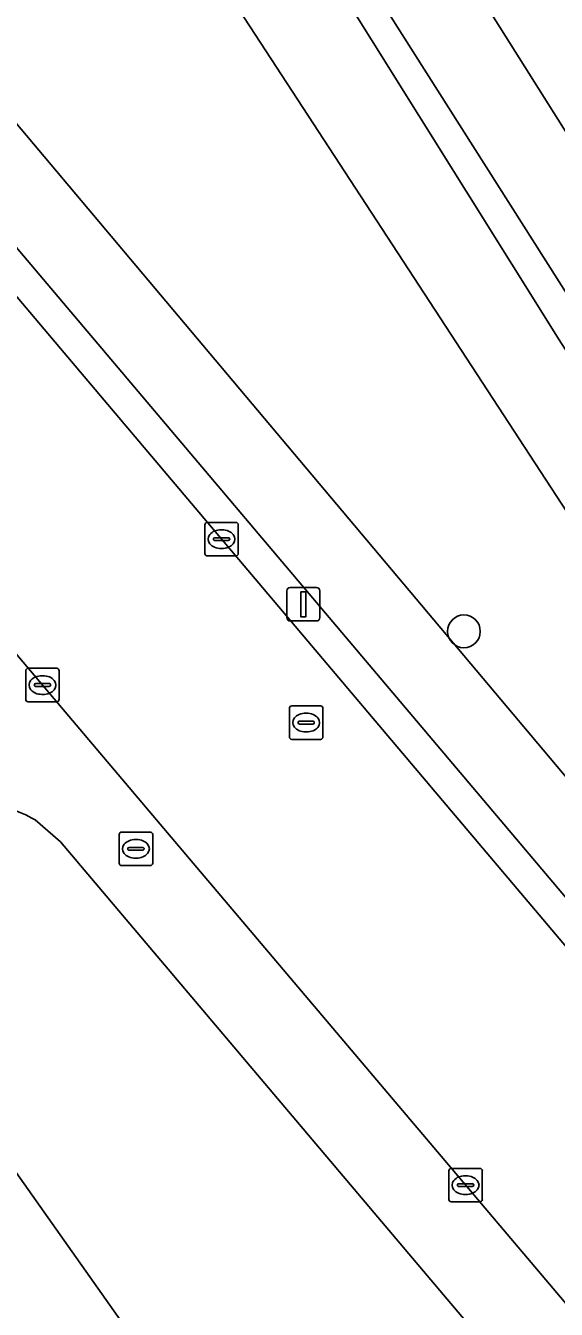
# Model space of a CAD drawing. Extents: x 159352 to 160617, y 385888 to 387323.
# Drawn here: x 160366.82 to 160382.68, y 386735.39 to 386773.72 of the extents above; entities that cross this region are included whole.
import ezdxf

# ---------------------------------------------------------------- set-up
doc = ezdxf.new("R2010")
doc.units = 0
for name, color, linetype in [('IMGEO_Boom', 7, 'Continuous'), ('IMGEO_Brandkraan', 7, 'Continuous'), ('IMGEO_Erf', 7, 'Continuous'), ('IMGEO_Groenvoorziening', 7, 'Continuous'), ('IMGEO_Haag', 7, 'Continuous'), ('IMGEO_Kolk', 7, 'Continuous'), ('IMGEO_Lichtmast', 7, 'Continuous'), ('IMGEO_Pand', 7, 'Continuous'), ('IMGEO_Rijbaan_lokaal_open', 7, 'Continuous'), ('IMGEO_Rioolput', 7, 'Continuous'), ('IMGEO_Voetpad_open', 7, 'Continuous')]:
    doc.layers.add(name, color=color, linetype=linetype)

msp = doc.modelspace()

# ---------------------------------------------------------------- linework, layer by layer
at = {"layer": 'IMGEO_Boom'}
msp.add_circle((160379.917, 386755.63), 0.489, dxfattribs=at)
at = {"layer": 'IMGEO_Brandkraan'}
for p, q in [((160369.616, 386748.711), (160369.616, 386749.563)), ((160369.691, 386749.637), (160370.543, 386749.637)), ((160370.104, 386749.417), (160370.129, 386749.417)), ((160370.617, 386749.563), (160370.617, 386748.711)), ((160369.875, 386749.131), (160369.875, 386749.143)), ((160370.313, 386749.094), (160369.915, 386749.094)), ((160369.918, 386749.18), (160370.316, 386749.18)), ((160370.359, 386749.143), (160370.359, 386749.131)), ((160370.543, 386748.637), (160369.691, 386748.637)), ((160370.127, 386748.857), (160370.102, 386748.857))]:
    msp.add_line(p, q, dxfattribs=at)
for points in [[(160369.616, 386748.711), (160369.616, 386749.563)], [(160369.691, 386749.637), (160370.543, 386749.637)], [(160370.617, 386749.563), (160370.617, 386748.711)], [(160370.543, 386748.637), (160369.691, 386748.637)]]:
    msp.add_lwpolyline(points, dxfattribs=at)
for centre, radius, start, end in [((160369.693, 386749.561), 0.0765, 91.552, 178.448), ((160369.693, 386749.561), 0.0765, 91.552, 178.448), ((160370.541, 386749.561), 0.0765, 1.552, 88.448), ((160370.541, 386749.561), 0.0765, 1.552, 88.448), ((160369.915, 386749.14), 0.0403, 85.8775, 175.7526), ((160369.912, 386749.13), 0.0366, 178.938, 274.7102), ((160370.316, 386749.137), 0.043, 264.8664, 352.4533), ((160370.32, 386749.142), 0.0386, 1.7309, 96.639), ((160369.693, 386748.713), 0.0765, 181.552, 268.448), ((160369.693, 386748.713), 0.0765, 181.552, 268.448), ((160370.541, 386748.713), 0.0765, 271.552, 358.448), ((160370.541, 386748.713), 0.0765, 271.552, 358.448)]:
    msp.add_arc(centre, radius, start, end, dxfattribs=at)
for centre, major_axis, ratio, start_param, end_param in [((160370.103, 386749.137), (-0.387, 0.002), 0.722429, 4.712389, 7.853982), ((160370.128, 386749.137), (-0.39, 0.002), 0.717154, 1.570796, 4.712389)]:
    msp.add_ellipse(centre, major_axis=major_axis, ratio=ratio, start_param=start_param, end_param=end_param, dxfattribs=at)
at = {"layer": 'IMGEO_Erf'}
msp.add_lwpolyline([(160366.297, 386739.809), (160370.654, 386733.651), (160375.012, 386727.492), (160379.37, 386721.333), (160383.726, 386715.176), (160388.084, 386709.017), (160392.441, 386702.858), (160396.798, 386696.7), (160401.155, 386690.541), (160405.512, 386684.383), (160409.768, 386678.368), (160410.216, 386678.671), (160410.401, 386678.399), (160420.106, 386684.433), (160415.676, 386691.557), (160410.457, 386698.771), (160406.881, 386703.226), (160367.866, 386749.345), (160367.101, 386750)], dxfattribs=at)
msp.add_arc((160365.507, 386747.36), 3.084, 58.8731, 90.0157, dxfattribs=at)
at = {"layer": 'IMGEO_Groenvoorziening'}
for points in [[(160409.552, 386729.909), (160403.668, 386737.896), (160402.504, 386739.58), (160402.435, 386739.681), (160368.786, 386793.014), (160361.377, 386804.757), (160359.256, 386803.414), (160354.9, 386810.294), (160356.987, 386811.602), (160355.563, 386813.929)], [(160334.065, 386805.458), (160337.988, 386800.85), (160381.003, 386750), (160410.002, 386715.694), (160410.421, 386715.197), (160413.788, 386718.321), (160411.063, 386722.127), (160399.383, 386738.444), (160382.765, 386764.339), (160364.567, 386793.394)], [(160364.567, 386793.394), (160365.178, 386793.738), (160400.262, 386738.521), (160414.3, 386718.722), (160416.176, 386720.046), (160414.476, 386722.74)]]:
    msp.add_lwpolyline(points, dxfattribs=at)
for points in [[(160338.494, 386804.123), (160395.928, 386735.876), (160397.512, 386736.977), (160371.787, 386776.358), (160349.787, 386809.388)], [(160397.512, 386736.977), (160395.928, 386735.876), (160338.494, 386804.123), (160349.787, 386809.388), (160371.787, 386776.358)], [(160364.567, 386793.394), (160382.765, 386764.339), (160399.383, 386738.444), (160411.063, 386722.127), (160413.788, 386718.321), (160414.3, 386718.722), (160400.262, 386738.521), (160365.178, 386793.738)]]:
    msp.add_lwpolyline(points, close=True, dxfattribs=at)
at = {"layer": 'IMGEO_Haag'}
msp.add_lwpolyline([(160364.567, 386793.394), (160382.765, 386764.339), (160399.383, 386738.444), (160411.063, 386722.127), (160413.788, 386718.321), (160414.3, 386718.722), (160400.262, 386738.521), (160365.178, 386793.738)], close=True, dxfattribs=at)
at = {"layer": 'IMGEO_Kolk'}
for p, q in [((160372.174, 386757.958), (160372.174, 386758.81)), ((160372.249, 386758.884), (160373.101, 386758.884)), ((160372.662, 386758.664), (160372.687, 386758.664)), ((160373.175, 386758.81), (160373.175, 386757.958)), ((160372.433, 386758.378), (160372.433, 386758.39)), ((160372.871, 386758.341), (160372.473, 386758.341)), ((160372.476, 386758.427), (160372.874, 386758.427)), ((160372.917, 386758.39), (160372.917, 386758.378)), ((160373.101, 386757.884), (160372.249, 386757.884)), ((160372.685, 386758.104), (160372.66, 386758.104)), ((160366.822, 386753.601), (160366.822, 386754.453)), ((160366.897, 386754.527), (160367.749, 386754.527)), ((160367.823, 386754.453), (160367.823, 386753.601)), ((160367.081, 386754.021), (160367.081, 386754.033)), ((160367.519, 386753.984), (160367.121, 386753.984)), ((160367.124, 386754.07), (160367.522, 386754.07)), ((160367.31, 386754.307), (160367.335, 386754.307)), ((160367.565, 386754.033), (160367.565, 386754.021)), ((160367.333, 386753.747), (160367.308, 386753.747)), ((160367.749, 386753.527), (160366.897, 386753.527)), ((160379.465, 386738.67), (160379.465, 386739.522)), ((160379.54, 386739.596), (160380.392, 386739.596)), ((160380.466, 386739.522), (160380.466, 386738.67)), ((160379.724, 386739.09), (160379.724, 386739.102)), ((160380.162, 386739.053), (160379.764, 386739.053)), ((160379.767, 386739.139), (160380.165, 386739.139)), ((160379.953, 386739.376), (160379.978, 386739.376)), ((160380.208, 386739.102), (160380.208, 386739.09)), ((160379.976, 386738.816), (160379.951, 386738.816)), ((160380.392, 386738.596), (160379.54, 386738.596))]:
    msp.add_line(p, q, dxfattribs=at)
for points in [[(160372.174, 386757.958), (160372.174, 386758.81)], [(160372.249, 386758.884), (160373.101, 386758.884)], [(160373.175, 386758.81), (160373.175, 386757.958)], [(160373.101, 386757.884), (160372.249, 386757.884)], [(160366.822, 386753.601), (160366.822, 386754.453)], [(160366.897, 386754.527), (160367.749, 386754.527)], [(160367.823, 386754.453), (160367.823, 386753.601)], [(160367.749, 386753.527), (160366.897, 386753.527)], [(160379.465, 386738.67), (160379.465, 386739.522)], [(160379.54, 386739.596), (160380.392, 386739.596)], [(160380.466, 386739.522), (160380.466, 386738.67)], [(160380.392, 386738.596), (160379.54, 386738.596)]]:
    msp.add_lwpolyline(points, dxfattribs=at)
for centre, radius, start, end in [((160372.251, 386758.808), 0.0765, 91.552, 178.448), ((160372.251, 386758.808), 0.0765, 91.552, 178.448), ((160373.099, 386758.808), 0.0765, 1.552, 88.448), ((160373.099, 386758.808), 0.0765, 1.552, 88.448), ((160372.473, 386758.387), 0.0403, 85.8775, 175.7526), ((160372.47, 386758.377), 0.0366, 178.938, 274.7102), ((160372.874, 386758.384), 0.043, 264.8664, 352.4533), ((160372.878, 386758.389), 0.0386, 1.7309, 96.639), ((160372.251, 386757.96), 0.0765, 181.552, 268.448), ((160372.251, 386757.96), 0.0765, 181.552, 268.448), ((160373.099, 386757.96), 0.0765, 271.552, 358.448), ((160373.099, 386757.96), 0.0765, 271.552, 358.448), ((160366.899, 386754.451), 0.0765, 91.552, 178.448), ((160366.899, 386754.451), 0.0765, 91.552, 178.448), ((160367.747, 386754.451), 0.0765, 1.552, 88.448), ((160367.747, 386754.451), 0.0765, 1.552, 88.448), ((160367.121, 386754.03), 0.0403, 85.8775, 175.7526), ((160367.118, 386754.02), 0.0366, 178.938, 274.7102), ((160367.522, 386754.027), 0.043, 264.8664, 352.4533), ((160367.526, 386754.032), 0.0386, 1.7309, 96.639), ((160366.899, 386753.603), 0.0765, 181.552, 268.448), ((160366.899, 386753.603), 0.0765, 181.552, 268.448), ((160367.747, 386753.603), 0.0765, 271.552, 358.448), ((160367.747, 386753.603), 0.0765, 271.552, 358.448), ((160379.542, 386739.52), 0.0765, 91.552, 178.448), ((160379.542, 386739.52), 0.0765, 91.552, 178.448), ((160380.39, 386739.52), 0.0765, 1.552, 88.448), ((160380.39, 386739.52), 0.0765, 1.552, 88.448), ((160379.764, 386739.099), 0.0403, 85.8775, 175.7526), ((160379.761, 386739.089), 0.0366, 178.938, 274.7102), ((160380.165, 386739.096), 0.043, 264.8664, 352.4533), ((160380.169, 386739.101), 0.0386, 1.7309, 96.639), ((160379.542, 386738.672), 0.0765, 181.552, 268.448), ((160379.542, 386738.672), 0.0765, 181.552, 268.448), ((160380.39, 386738.672), 0.0765, 271.552, 358.448), ((160380.39, 386738.672), 0.0765, 271.552, 358.448)]:
    msp.add_arc(centre, radius, start, end, dxfattribs=at)
for centre, major_axis, ratio, start_param, end_param in [((160372.661, 386758.384), (-0.387, 0.002), 0.722429, 4.712389, 7.853982), ((160372.686, 386758.384), (-0.39, 0.002), 0.717154, 1.570796, 4.712389), ((160367.309, 386754.027), (-0.387, 0.002), 0.722429, 4.712389, 7.853982), ((160367.334, 386754.027), (-0.39, 0.002), 0.717154, 1.570796, 4.712389), ((160379.952, 386739.096), (-0.387, 0.002), 0.722429, 4.712389, 7.853982), ((160379.977, 386739.096), (-0.39, 0.002), 0.717154, 1.570796, 4.712389)]:
    msp.add_ellipse(centre, major_axis=major_axis, ratio=ratio, start_param=start_param, end_param=end_param, dxfattribs=at)
at = {"layer": 'IMGEO_Lichtmast'}
for p, q in [((160374.623, 386756.04), (160374.623, 386756.84)), ((160374.623, 386756.84), (160374.623, 386756.04)), ((160374.723, 386756.94), (160375.513, 386756.94)), ((160375.513, 386756.94), (160374.723, 386756.94)), ((160375.613, 386756.84), (160375.613, 386756.04)), ((160375.613, 386756.04), (160375.613, 386756.84)), ((160375.513, 386755.94), (160374.723, 386755.94)), ((160374.723, 386755.94), (160375.513, 386755.94))]:
    msp.add_line(p, q, dxfattribs=at)
msp.add_lwpolyline([(160375.043, 386756.815), (160375.193, 386756.815), (160375.193, 386756.065), (160375.043, 386756.065), (160375.043, 386756.815)], dxfattribs=at)
for centre, start, end in [((160374.723, 386756.84), 90, 180), ((160374.723, 386756.84), 90, 180), ((160375.513, 386756.84), 0, 90), ((160375.513, 386756.84), 360, 90), ((160374.723, 386756.04), 180, 270), ((160374.723, 386756.04), 180, 270), ((160375.513, 386756.04), 270, 0), ((160375.513, 386756.04), 270, 0)]:
    msp.add_arc(centre, 0.1, start, end, dxfattribs=at)
at = {"layer": 'IMGEO_Pand'}
msp.add_lwpolyline([(160370.654, 386733.651), (160366.297, 386739.809), (160359.127, 386734.769), (160363.464, 386728.596)], close=True, dxfattribs=at)
at = {"layer": 'IMGEO_Rijbaan_lokaal_open'}
msp.add_lwpolyline([(160398.018, 386717.802), (160403.288, 386722.217), (160402.11, 386723.59), (160379.767, 386750), (160367.479, 386764.524), (160354.31, 386780.124), (160348.998, 386775.679), (160350.963, 386773.349), (160370.735, 386750), (160392.51, 386724.285)], close=True, dxfattribs=at)
at = {"layer": 'IMGEO_Rioolput'}
for p, q in [((160374.701, 386752.48), (160374.701, 386753.332)), ((160374.776, 386753.406), (160375.628, 386753.406)), ((160375.702, 386753.332), (160375.702, 386752.48)), ((160374.96, 386752.9), (160374.96, 386752.912)), ((160375.398, 386752.863), (160375, 386752.863)), ((160375.003, 386752.949), (160375.401, 386752.949)), ((160375.189, 386753.186), (160375.214, 386753.186)), ((160375.444, 386752.912), (160375.444, 386752.9)), ((160375.212, 386752.626), (160375.187, 386752.626)), ((160375.628, 386752.406), (160374.776, 386752.406))]:
    msp.add_line(p, q, dxfattribs=at)
for points in [[(160374.701, 386752.48), (160374.701, 386753.332)], [(160374.776, 386753.406), (160375.628, 386753.406)], [(160375.702, 386753.332), (160375.702, 386752.48)], [(160375.628, 386752.406), (160374.776, 386752.406)]]:
    msp.add_lwpolyline(points, dxfattribs=at)
for centre, radius, start, end in [((160374.778, 386753.33), 0.0765, 91.552, 178.448), ((160374.778, 386753.33), 0.0765, 91.552, 178.448), ((160375.626, 386753.33), 0.0765, 1.552, 88.448), ((160375.626, 386753.33), 0.0765, 1.552, 88.448), ((160375, 386752.909), 0.0403, 85.8775, 175.7526), ((160374.997, 386752.899), 0.0366, 178.938, 274.7102), ((160375.401, 386752.906), 0.043, 264.8664, 352.4533), ((160375.405, 386752.911), 0.0386, 1.7309, 96.639), ((160374.778, 386752.482), 0.0765, 181.552, 268.448), ((160374.778, 386752.482), 0.0765, 181.552, 268.448), ((160375.626, 386752.482), 0.0765, 271.552, 358.448), ((160375.626, 386752.482), 0.0765, 271.552, 358.448)]:
    msp.add_arc(centre, radius, start, end, dxfattribs=at)
for centre, major_axis, ratio, start_param, end_param in [((160375.188, 386752.906), (-0.387, 0.002), 0.722429, 4.712389, 7.853982), ((160375.213, 386752.906), (-0.39, 0.002), 0.717154, 1.570796, 4.712389)]:
    msp.add_ellipse(centre, major_axis=major_axis, ratio=ratio, start_param=start_param, end_param=end_param, dxfattribs=at)
at = {"layer": 'IMGEO_Voetpad_open'}
for points in [[(160355.563, 386813.929), (160356.987, 386811.602), (160354.9, 386810.294), (160359.256, 386803.414), (160361.377, 386804.757), (160368.786, 386793.014), (160402.435, 386739.681), (160402.504, 386739.58), (160403.668, 386737.896), (160409.552, 386729.909)], [(160419.076, 386704.501), (160412.588, 386712.632), (160410.421, 386715.197), (160410.002, 386715.694), (160381.003, 386750), (160337.988, 386800.85), (160334.065, 386805.458)], [(160333.192, 386805.133), (160338.781, 386798.531), (160352.46, 386782.316), (160354.31, 386780.124), (160367.479, 386764.524), (160379.767, 386750), (160402.11, 386723.59), (160403.288, 386722.217), (160405.156, 386719.94), (160411.841, 386711.793), (160418.739, 386703.389), (160420.553, 386700.768), (160421.392, 386701.315)], [(160450.591, 386640.563), (160444.003, 386651.052), (160442.48, 386653.478), (160440.016, 386657.4), (160439.594, 386657.135), (160435.875, 386663.055), (160436.298, 386663.32), (160434.527, 386666.14), (160422.504, 386685.407), (160416.169, 386695.392), (160414.216, 386698.04), (160412.636, 386700.148), (160410.25, 386703.402), (160399.866, 386715.626), (160398.018, 386717.802), (160392.51, 386724.285), (160370.735, 386750), (160350.963, 386773.349)], [(160367.101, 386750), (160367.866, 386749.345), (160406.881, 386703.226), (160410.457, 386698.771), (160415.676, 386691.557), (160420.106, 386684.433), (160420.856, 386683.226), (160434.389, 386661.462), (160434.078, 386661.242), (160436.704, 386656.955), (160437.573, 386655.537), (160439.789, 386652.073), (160448.013, 386639.218), (160450.651, 386635.152)]]:
    msp.add_lwpolyline(points, dxfattribs=at)
msp.add_arc((160365.507, 386747.36), 3.084, 58.8731, 90.0157, dxfattribs=at)

doc.saveas('drawing.dxf')
